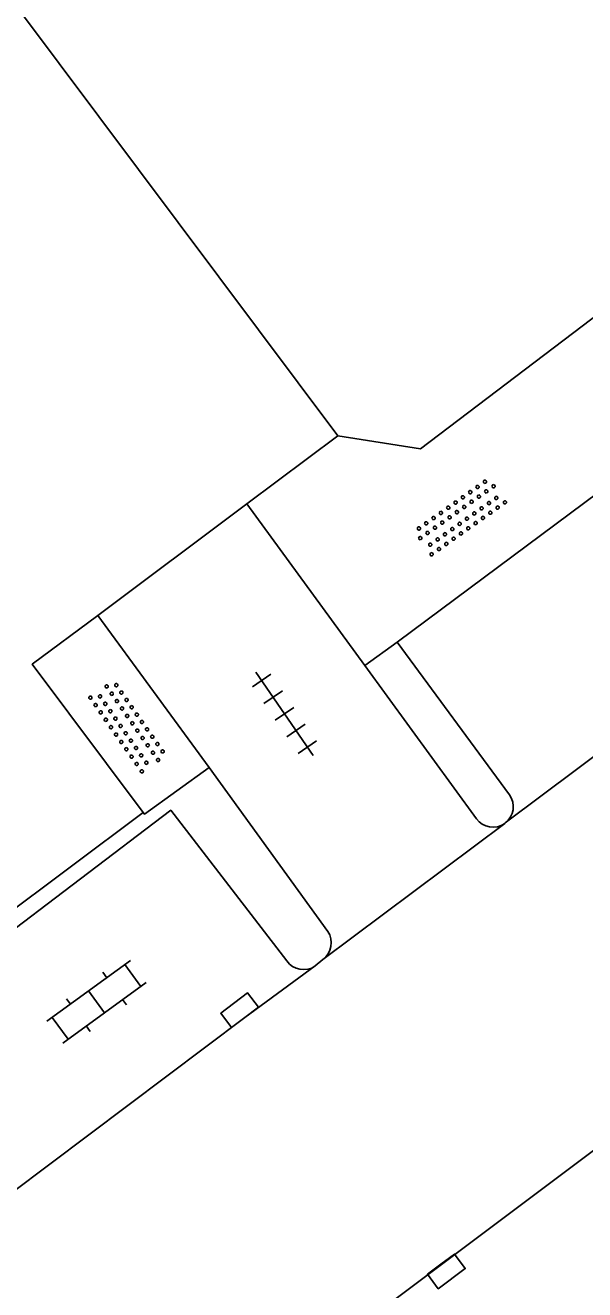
# Model space of a CAD drawing. Extents: x 130998 to 133001, y 398999 to 403002.
# Drawn here: x 131638.05 to 131650.51, y 400333.03 to 400361.19 of the extents above; entities that cross this region are included whole.
import ezdxf

# ---------------------------------------------------------------- set-up
doc = ezdxf.new("R2010")
doc.units = 0
for name, color, linetype in [('gg-afsc-hekwerk', 7, 'Continuous'), ('gg-bbg-hoofdgebouw', 7, 'Continuous'), ('gg-knt-verharding', 7, 'Continuous'), ('gg-knt-verharding nz', 7, 'Continuous'), ('gt-symb-klinker verharding', 7, 'Continuous'), ('gt-symb-kolk', 7, 'Continuous'), ('gt-symb-overige verharding', 7, 'Continuous'), ('gt-symb-tegel verharding', 7, 'Continuous')]:
    doc.layers.add(name, color=color, linetype=linetype)

# ---------------------------------------------------------------- blocks, each defined once
blk = doc.blocks.new('gt0-KOLK')
at = {"layer": 'gt-symb-kolk'}
blk.add_lwpolyline([(0, 0), (0.375, 0), (0.375, 0.4), (-0.375, 0.4), (-0.375, 0), (0, 0)], dxfattribs=at)
blk = doc.blocks.new('gt0-KL1')
at = {"layer": 'gt-symb-klinker verharding'}
for p, q in [((-1.15, 0.3), (1.15, 0.3)), ((-1, -0.3), (-1, 0.3)), ((-0.5, 0.3), (-0.5, 0.45)), ((0, -0.3), (0, 0.3)), ((0.5, 0.3), (0.5, 0.45)), ((1, -0.3), (1, 0.3)), ((-1.15, -0.3), (1.15, -0.3)), ((-0.5, -0.45), (-0.5, -0.3)), ((0.5, -0.45), (0.5, -0.3))]:
    blk.add_line(p, q, dxfattribs=at)
blk = doc.blocks.new('gt0-OVH')
at = {"layer": 'gt-symb-overige verharding'}
for points in [[(-0.972, 0.298), (-0.967, 0.308), (-0.965, 0.319), (-0.966, 0.33), (-0.971, 0.34), (-0.978, 0.348), (-0.988, 0.353), (-0.999, 0.355), (-1.01, 0.354), (-1.02, 0.349), (-1.028, 0.342), (-1.033, 0.332), (-1.035, 0.321), (-1.034, 0.31), (-1.029, 0.3), (-1.022, 0.292), (-1.012, 0.287), (-1.001, 0.285), (-0.99, 0.286), (-0.98, 0.291)], [(-0.772, 0.298), (-0.767, 0.308), (-0.765, 0.319), (-0.766, 0.33), (-0.771, 0.34), (-0.778, 0.348), (-0.788, 0.353), (-0.799, 0.355), (-0.81, 0.354), (-0.82, 0.349), (-0.828, 0.342), (-0.833, 0.332), (-0.835, 0.321), (-0.834, 0.31), (-0.829, 0.3), (-0.822, 0.292), (-0.812, 0.287), (-0.801, 0.285), (-0.79, 0.286), (-0.78, 0.291)], [(-0.572, 0.298), (-0.567, 0.308), (-0.565, 0.319), (-0.566, 0.33), (-0.571, 0.34), (-0.578, 0.348), (-0.588, 0.353), (-0.599, 0.355), (-0.61, 0.354), (-0.62, 0.349), (-0.628, 0.342), (-0.633, 0.332), (-0.635, 0.321), (-0.634, 0.31), (-0.629, 0.3), (-0.622, 0.292), (-0.612, 0.287), (-0.601, 0.285), (-0.59, 0.286), (-0.58, 0.291)], [(-0.372, 0.298), (-0.367, 0.308), (-0.365, 0.319), (-0.366, 0.33), (-0.371, 0.34), (-0.378, 0.348), (-0.388, 0.353), (-0.399, 0.355), (-0.41, 0.354), (-0.42, 0.349), (-0.428, 0.342), (-0.433, 0.332), (-0.435, 0.321), (-0.434, 0.31), (-0.429, 0.3), (-0.422, 0.292), (-0.412, 0.287), (-0.401, 0.285), (-0.39, 0.286), (-0.38, 0.291)], [(-0.172, 0.298), (-0.167, 0.308), (-0.165, 0.319), (-0.166, 0.33), (-0.171, 0.34), (-0.178, 0.348), (-0.188, 0.353), (-0.199, 0.355), (-0.21, 0.354), (-0.22, 0.349), (-0.228, 0.342), (-0.233, 0.332), (-0.235, 0.321), (-0.234, 0.31), (-0.229, 0.3), (-0.222, 0.292), (-0.212, 0.287), (-0.201, 0.285), (-0.19, 0.286), (-0.18, 0.291)], [(0.028, 0.298), (0.033, 0.308), (0.035, 0.319), (0.034, 0.33), (0.029, 0.34), (0.022, 0.348), (0.012, 0.353), (0.001, 0.355), (-0.01, 0.354), (-0.02, 0.349), (-0.028, 0.342), (-0.033, 0.332), (-0.035, 0.321), (-0.034, 0.31), (-0.029, 0.3), (-0.022, 0.292), (-0.012, 0.287), (-0.001, 0.285), (0.01, 0.286), (0.02, 0.291)], [(0.228, 0.298), (0.233, 0.308), (0.235, 0.319), (0.234, 0.33), (0.229, 0.34), (0.222, 0.348), (0.212, 0.353), (0.201, 0.355), (0.19, 0.354), (0.18, 0.349), (0.172, 0.342), (0.167, 0.332), (0.165, 0.321), (0.166, 0.31), (0.171, 0.3), (0.178, 0.292), (0.188, 0.287), (0.199, 0.285), (0.21, 0.286), (0.22, 0.291)], [(0.428, 0.298), (0.433, 0.308), (0.435, 0.319), (0.434, 0.33), (0.429, 0.34), (0.422, 0.348), (0.412, 0.353), (0.401, 0.355), (0.39, 0.354), (0.38, 0.349), (0.372, 0.342), (0.367, 0.332), (0.365, 0.321), (0.366, 0.31), (0.371, 0.3), (0.378, 0.292), (0.388, 0.287), (0.399, 0.285), (0.41, 0.286), (0.42, 0.291)], [(0.628, 0.298), (0.633, 0.308), (0.635, 0.319), (0.634, 0.33), (0.629, 0.34), (0.622, 0.348), (0.612, 0.353), (0.601, 0.355), (0.59, 0.354), (0.58, 0.349), (0.572, 0.342), (0.567, 0.332), (0.565, 0.321), (0.566, 0.31), (0.571, 0.3), (0.578, 0.292), (0.588, 0.287), (0.599, 0.285), (0.61, 0.286), (0.62, 0.291)], [(0.828, 0.298), (0.833, 0.308), (0.835, 0.319), (0.834, 0.33), (0.829, 0.34), (0.822, 0.348), (0.812, 0.353), (0.801, 0.355), (0.79, 0.354), (0.78, 0.349), (0.772, 0.342), (0.767, 0.332), (0.765, 0.321), (0.766, 0.31), (0.771, 0.3), (0.778, 0.292), (0.788, 0.287), (0.799, 0.285), (0.81, 0.286), (0.82, 0.291)], [(1.028, 0.298), (1.033, 0.308), (1.035, 0.319), (1.034, 0.33), (1.029, 0.34), (1.022, 0.348), (1.012, 0.353), (1.001, 0.355), (0.99, 0.354), (0.98, 0.349), (0.972, 0.342), (0.967, 0.332), (0.965, 0.321), (0.966, 0.31), (0.971, 0.3), (0.978, 0.292), (0.988, 0.287), (0.999, 0.285), (1.01, 0.286), (1.02, 0.291)], [(-0.872, 0.106), (-0.867, 0.116), (-0.865, 0.126), (-0.866, 0.137), (-0.871, 0.147), (-0.878, 0.156), (-0.888, 0.161), (-0.899, 0.163), (-0.91, 0.162), (-0.92, 0.157), (-0.928, 0.15), (-0.933, 0.14), (-0.935, 0.129), (-0.934, 0.118), (-0.929, 0.108), (-0.922, 0.1), (-0.912, 0.095), (-0.901, 0.092), (-0.89, 0.094), (-0.88, 0.098)], [(-0.672, 0.106), (-0.667, 0.116), (-0.665, 0.126), (-0.666, 0.137), (-0.671, 0.147), (-0.678, 0.156), (-0.688, 0.161), (-0.699, 0.163), (-0.71, 0.162), (-0.72, 0.157), (-0.728, 0.15), (-0.733, 0.14), (-0.735, 0.129), (-0.734, 0.118), (-0.729, 0.108), (-0.722, 0.1), (-0.712, 0.095), (-0.701, 0.092), (-0.69, 0.094), (-0.68, 0.098)], [(-0.472, 0.106), (-0.467, 0.116), (-0.465, 0.126), (-0.466, 0.137), (-0.471, 0.147), (-0.478, 0.156), (-0.488, 0.161), (-0.499, 0.163), (-0.51, 0.162), (-0.52, 0.157), (-0.528, 0.15), (-0.533, 0.14), (-0.535, 0.129), (-0.534, 0.118), (-0.529, 0.108), (-0.522, 0.1), (-0.512, 0.095), (-0.501, 0.092), (-0.49, 0.094), (-0.48, 0.098)], [(-0.272, 0.106), (-0.267, 0.116), (-0.265, 0.126), (-0.266, 0.137), (-0.271, 0.147), (-0.278, 0.156), (-0.288, 0.161), (-0.299, 0.163), (-0.31, 0.162), (-0.32, 0.157), (-0.328, 0.15), (-0.333, 0.14), (-0.335, 0.129), (-0.334, 0.118), (-0.329, 0.108), (-0.322, 0.1), (-0.312, 0.095), (-0.301, 0.092), (-0.29, 0.094), (-0.28, 0.098)], [(-0.072, 0.106), (-0.067, 0.116), (-0.065, 0.126), (-0.066, 0.137), (-0.071, 0.147), (-0.078, 0.156), (-0.088, 0.161), (-0.099, 0.163), (-0.11, 0.162), (-0.12, 0.157), (-0.128, 0.15), (-0.133, 0.14), (-0.135, 0.129), (-0.134, 0.118), (-0.129, 0.108), (-0.122, 0.1), (-0.112, 0.095), (-0.101, 0.092), (-0.09, 0.094), (-0.08, 0.098)], [(0.128, 0.106), (0.133, 0.116), (0.135, 0.126), (0.134, 0.137), (0.129, 0.147), (0.122, 0.156), (0.112, 0.161), (0.101, 0.163), (0.09, 0.162), (0.08, 0.157), (0.072, 0.15), (0.067, 0.14), (0.065, 0.129), (0.066, 0.118), (0.071, 0.108), (0.078, 0.1), (0.088, 0.095), (0.099, 0.092), (0.11, 0.094), (0.12, 0.098)], [(0.328, 0.106), (0.333, 0.116), (0.335, 0.126), (0.334, 0.137), (0.329, 0.147), (0.322, 0.156), (0.312, 0.161), (0.301, 0.163), (0.29, 0.162), (0.28, 0.157), (0.272, 0.15), (0.267, 0.14), (0.265, 0.129), (0.266, 0.118), (0.271, 0.108), (0.278, 0.1), (0.288, 0.095), (0.299, 0.092), (0.31, 0.094), (0.32, 0.098)], [(0.528, 0.106), (0.533, 0.116), (0.535, 0.126), (0.534, 0.137), (0.529, 0.147), (0.522, 0.156), (0.512, 0.161), (0.501, 0.163), (0.49, 0.162), (0.48, 0.157), (0.472, 0.15), (0.467, 0.14), (0.465, 0.129), (0.466, 0.118), (0.471, 0.108), (0.478, 0.1), (0.488, 0.095), (0.499, 0.092), (0.51, 0.094), (0.52, 0.098)], [(0.728, 0.106), (0.733, 0.116), (0.735, 0.126), (0.734, 0.137), (0.729, 0.147), (0.722, 0.156), (0.712, 0.161), (0.701, 0.163), (0.69, 0.162), (0.68, 0.157), (0.672, 0.15), (0.667, 0.14), (0.665, 0.129), (0.666, 0.118), (0.671, 0.108), (0.678, 0.1), (0.688, 0.095), (0.699, 0.092), (0.71, 0.094), (0.72, 0.098)], [(0.928, 0.106), (0.933, 0.116), (0.935, 0.126), (0.934, 0.137), (0.929, 0.147), (0.922, 0.156), (0.912, 0.161), (0.901, 0.163), (0.89, 0.162), (0.88, 0.157), (0.872, 0.15), (0.867, 0.14), (0.865, 0.129), (0.866, 0.118), (0.871, 0.108), (0.878, 0.1), (0.888, 0.095), (0.899, 0.092), (0.91, 0.094), (0.92, 0.098)], [(-0.972, -0.142), (-0.967, -0.132), (-0.965, -0.121), (-0.966, -0.11), (-0.971, -0.1), (-0.978, -0.092), (-0.988, -0.087), (-0.999, -0.085), (-1.01, -0.086), (-1.02, -0.091), (-1.028, -0.098), (-1.033, -0.108), (-1.035, -0.119), (-1.034, -0.13), (-1.029, -0.14), (-1.022, -0.148), (-1.012, -0.153), (-1.001, -0.155), (-0.99, -0.154), (-0.98, -0.149)], [(-0.872, -0.334), (-0.867, -0.324), (-0.865, -0.314), (-0.866, -0.303), (-0.871, -0.293), (-0.878, -0.284), (-0.888, -0.279), (-0.899, -0.277), (-0.91, -0.278), (-0.92, -0.283), (-0.928, -0.29), (-0.933, -0.3), (-0.935, -0.311), (-0.934, -0.322), (-0.929, -0.332), (-0.922, -0.34), (-0.912, -0.345), (-0.901, -0.348), (-0.89, -0.346), (-0.88, -0.342)], [(-0.772, -0.142), (-0.767, -0.132), (-0.765, -0.121), (-0.766, -0.11), (-0.771, -0.1), (-0.778, -0.092), (-0.788, -0.087), (-0.799, -0.085), (-0.81, -0.086), (-0.82, -0.091), (-0.828, -0.098), (-0.833, -0.108), (-0.835, -0.119), (-0.834, -0.13), (-0.829, -0.14), (-0.822, -0.148), (-0.812, -0.153), (-0.801, -0.155), (-0.79, -0.154), (-0.78, -0.149)], [(-0.672, -0.334), (-0.667, -0.324), (-0.665, -0.314), (-0.666, -0.303), (-0.671, -0.293), (-0.678, -0.284), (-0.688, -0.279), (-0.699, -0.277), (-0.71, -0.278), (-0.72, -0.283), (-0.728, -0.29), (-0.733, -0.3), (-0.735, -0.311), (-0.734, -0.322), (-0.729, -0.332), (-0.722, -0.34), (-0.712, -0.345), (-0.701, -0.348), (-0.69, -0.346), (-0.68, -0.342)], [(-0.572, -0.142), (-0.567, -0.132), (-0.565, -0.121), (-0.566, -0.11), (-0.571, -0.1), (-0.578, -0.092), (-0.588, -0.087), (-0.599, -0.085), (-0.61, -0.086), (-0.62, -0.091), (-0.628, -0.098), (-0.633, -0.108), (-0.635, -0.119), (-0.634, -0.13), (-0.629, -0.14), (-0.622, -0.148), (-0.612, -0.153), (-0.601, -0.155), (-0.59, -0.154), (-0.58, -0.149)], [(-0.472, -0.334), (-0.467, -0.324), (-0.465, -0.314), (-0.466, -0.303), (-0.471, -0.293), (-0.478, -0.284), (-0.488, -0.279), (-0.499, -0.277), (-0.51, -0.278), (-0.52, -0.283), (-0.528, -0.29), (-0.533, -0.3), (-0.535, -0.311), (-0.534, -0.322), (-0.529, -0.332), (-0.522, -0.34), (-0.512, -0.345), (-0.501, -0.348), (-0.49, -0.346), (-0.48, -0.342)], [(-0.372, -0.142), (-0.367, -0.132), (-0.365, -0.121), (-0.366, -0.11), (-0.371, -0.1), (-0.378, -0.092), (-0.388, -0.087), (-0.399, -0.085), (-0.41, -0.086), (-0.42, -0.091), (-0.428, -0.098), (-0.433, -0.108), (-0.435, -0.119), (-0.434, -0.13), (-0.429, -0.14), (-0.422, -0.148), (-0.412, -0.153), (-0.401, -0.155), (-0.39, -0.154), (-0.38, -0.149)], [(-0.272, -0.334), (-0.267, -0.324), (-0.265, -0.314), (-0.266, -0.303), (-0.271, -0.293), (-0.278, -0.284), (-0.288, -0.279), (-0.299, -0.277), (-0.31, -0.278), (-0.32, -0.283), (-0.328, -0.29), (-0.333, -0.3), (-0.335, -0.311), (-0.334, -0.322), (-0.329, -0.332), (-0.322, -0.34), (-0.312, -0.345), (-0.301, -0.348), (-0.29, -0.346), (-0.28, -0.342)], [(-0.172, -0.142), (-0.167, -0.132), (-0.165, -0.121), (-0.166, -0.11), (-0.171, -0.1), (-0.178, -0.092), (-0.188, -0.087), (-0.199, -0.085), (-0.21, -0.086), (-0.22, -0.091), (-0.228, -0.098), (-0.233, -0.108), (-0.235, -0.119), (-0.234, -0.13), (-0.229, -0.14), (-0.222, -0.148), (-0.212, -0.153), (-0.201, -0.155), (-0.19, -0.154), (-0.18, -0.149)], [(-0.072, -0.334), (-0.067, -0.324), (-0.065, -0.314), (-0.066, -0.303), (-0.071, -0.293), (-0.078, -0.284), (-0.088, -0.279), (-0.099, -0.277), (-0.11, -0.278), (-0.12, -0.283), (-0.128, -0.29), (-0.133, -0.3), (-0.135, -0.311), (-0.134, -0.322), (-0.129, -0.332), (-0.122, -0.34), (-0.112, -0.345), (-0.101, -0.348), (-0.09, -0.346), (-0.08, -0.342)], [(0.028, -0.142), (0.033, -0.132), (0.035, -0.121), (0.034, -0.11), (0.029, -0.1), (0.022, -0.092), (0.012, -0.087), (0.001, -0.085), (-0.01, -0.086), (-0.02, -0.091), (-0.028, -0.098), (-0.033, -0.108), (-0.035, -0.119), (-0.034, -0.13), (-0.029, -0.14), (-0.022, -0.148), (-0.012, -0.153), (-0.001, -0.155), (0.01, -0.154), (0.02, -0.149)], [(0.128, -0.334), (0.133, -0.324), (0.135, -0.314), (0.134, -0.303), (0.129, -0.293), (0.122, -0.284), (0.112, -0.279), (0.101, -0.277), (0.09, -0.278), (0.08, -0.283), (0.072, -0.29), (0.067, -0.3), (0.065, -0.311), (0.066, -0.322), (0.071, -0.332), (0.078, -0.34), (0.088, -0.345), (0.099, -0.348), (0.11, -0.346), (0.12, -0.342)], [(0.228, -0.142), (0.233, -0.132), (0.235, -0.121), (0.234, -0.11), (0.229, -0.1), (0.222, -0.092), (0.212, -0.087), (0.201, -0.085), (0.19, -0.086), (0.18, -0.091), (0.172, -0.098), (0.167, -0.108), (0.165, -0.119), (0.166, -0.13), (0.171, -0.14), (0.178, -0.148), (0.188, -0.153), (0.199, -0.155), (0.21, -0.154), (0.22, -0.149)], [(0.328, -0.334), (0.333, -0.324), (0.335, -0.314), (0.334, -0.303), (0.329, -0.293), (0.322, -0.284), (0.312, -0.279), (0.301, -0.277), (0.29, -0.278), (0.28, -0.283), (0.272, -0.29), (0.267, -0.3), (0.265, -0.311), (0.266, -0.322), (0.271, -0.332), (0.278, -0.34), (0.288, -0.345), (0.299, -0.348), (0.31, -0.346), (0.32, -0.342)], [(0.428, -0.142), (0.433, -0.132), (0.435, -0.121), (0.434, -0.11), (0.429, -0.1), (0.422, -0.092), (0.412, -0.087), (0.401, -0.085), (0.39, -0.086), (0.38, -0.091), (0.372, -0.098), (0.367, -0.108), (0.365, -0.119), (0.366, -0.13), (0.371, -0.14), (0.378, -0.148), (0.388, -0.153), (0.399, -0.155), (0.41, -0.154), (0.42, -0.149)], [(0.528, -0.334), (0.533, -0.324), (0.535, -0.314), (0.534, -0.303), (0.529, -0.293), (0.522, -0.284), (0.512, -0.279), (0.501, -0.277), (0.49, -0.278), (0.48, -0.283), (0.472, -0.29), (0.467, -0.3), (0.465, -0.311), (0.466, -0.322), (0.471, -0.332), (0.478, -0.34), (0.488, -0.345), (0.499, -0.348), (0.51, -0.346), (0.52, -0.342)], [(0.628, -0.142), (0.633, -0.132), (0.635, -0.121), (0.634, -0.11), (0.629, -0.1), (0.622, -0.092), (0.612, -0.087), (0.601, -0.085), (0.59, -0.086), (0.58, -0.091), (0.572, -0.098), (0.567, -0.108), (0.565, -0.119), (0.566, -0.13), (0.571, -0.14), (0.578, -0.148), (0.588, -0.153), (0.599, -0.155), (0.61, -0.154), (0.62, -0.149)], [(0.728, -0.334), (0.733, -0.324), (0.735, -0.314), (0.734, -0.303), (0.729, -0.293), (0.722, -0.284), (0.712, -0.279), (0.701, -0.277), (0.69, -0.278), (0.68, -0.283), (0.672, -0.29), (0.667, -0.3), (0.665, -0.311), (0.666, -0.322), (0.671, -0.332), (0.678, -0.34), (0.688, -0.345), (0.699, -0.348), (0.71, -0.346), (0.72, -0.342)], [(0.828, -0.142), (0.833, -0.132), (0.835, -0.121), (0.834, -0.11), (0.829, -0.1), (0.822, -0.092), (0.812, -0.087), (0.801, -0.085), (0.79, -0.086), (0.78, -0.091), (0.772, -0.098), (0.767, -0.108), (0.765, -0.119), (0.766, -0.13), (0.771, -0.14), (0.778, -0.148), (0.788, -0.153), (0.799, -0.155), (0.81, -0.154), (0.82, -0.149)], [(0.928, -0.334), (0.933, -0.324), (0.935, -0.314), (0.934, -0.303), (0.929, -0.293), (0.922, -0.284), (0.912, -0.279), (0.901, -0.277), (0.89, -0.278), (0.88, -0.283), (0.872, -0.29), (0.867, -0.3), (0.865, -0.311), (0.866, -0.322), (0.871, -0.332), (0.878, -0.34), (0.888, -0.345), (0.899, -0.348), (0.91, -0.346), (0.92, -0.342)], [(1.028, -0.142), (1.033, -0.132), (1.035, -0.121), (1.034, -0.11), (1.029, -0.1), (1.022, -0.092), (1.012, -0.087), (1.001, -0.085), (0.99, -0.086), (0.98, -0.091), (0.972, -0.098), (0.967, -0.108), (0.965, -0.119), (0.966, -0.13), (0.971, -0.14), (0.978, -0.148), (0.988, -0.153), (0.999, -0.155), (1.01, -0.154), (1.02, -0.149)]]:
    blk.add_lwpolyline(points, close=True, dxfattribs=at)
blk = doc.blocks.new('gt0-TEG1')
at = {"layer": 'gt-symb-tegel verharding'}
for p, q in [((-1.125, 0), (1.125, 0)), ((-0.9, -0.25), (-0.9, 0.25)), ((-0.45, -0.25), (-0.45, 0.25)), ((0, -0.25), (0, 0.25)), ((0.45, -0.25), (0.45, 0.25)), ((0.9, -0.25), (0.9, 0.25))]:
    blk.add_line(p, q, dxfattribs=at)

msp = doc.modelspace()

# ---------------------------------------------------------------- linework, layer by layer
at = {"layer": 'gg-afsc-hekwerk'}
for p, q in [((131645.01, 400352.05), (131642.981, 400350.532)), ((131642.981, 400350.532), (131639.665, 400348.05)), ((131640.676, 400343.662), (131635.016, 400339.427))]:
    msp.add_line(p, q, dxfattribs=at)
msp.add_lwpolyline([(131639.665, 400348.05), (131638.208, 400346.96), (131640.676, 400343.662)], dxfattribs=at)
at = {"layer": 'gg-bbg-hoofdgebouw'}
for points in [[(131645.01, 400352.05), (131633.48, 400367.46), (131631.47, 400365.97)], [(131652.357, 400355.937), (131646.85, 400351.76), (131645.01, 400352.05)]]:
    msp.add_lwpolyline(points, dxfattribs=at)
at = {"layer": 'gg-knt-verharding'}
for p, q in [((131646.331, 400347.455), (131654.29, 400353.388)), ((131642.981, 400350.532), (131645.61, 400346.93)), ((131642.148, 400344.663), (131639.665, 400348.05)), ((131645.61, 400346.93), (131646.331, 400347.455)), ((131648.828, 400344.052), (131646.331, 400347.455)), ((131645.61, 400346.93), (131648.095, 400343.518)), ((131644.788, 400341.012), (131642.148, 400344.663)), ((131648.724, 400343.416), (131648.738, 400343.427)), ((131644.508, 400340.241), (131644.678, 400340.382)), ((131652.538, 400337.509), (131641.931, 400329.558))]:
    msp.add_line(p, q, dxfattribs=at)
for points in [[(131642.148, 400344.663), (131640.707, 400343.621), (131640.676, 400343.662)], [(131635.254, 400339.12), (131641.29, 400343.71), (131643.873, 400340.355)]]:
    msp.add_lwpolyline(points, dxfattribs=at)
for centre, radius, start, end in [((131648.458, 400343.786), 0.456, 307.9594, 35.6521), ((131648.461, 400343.786), 0.454, 216.2051, 305.3728), ((131644.393, 400340.756), 0.471, 307.2999, 32.8917), ((131644.248, 400340.616), 0.457, 214.8728, 304.7717)]:
    msp.add_arc(centre, radius, start, end, dxfattribs=at)
at = {"layer": 'gg-knt-verharding nz'}
for p, q in [((131648.738, 400343.427), (131657.362, 400349.895)), ((131644.678, 400340.382), (131648.724, 400343.416))]:
    msp.add_line(p, q, dxfattribs=at)
msp.add_lwpolyline([(131637.728, 400335.173), (131642.943, 400339.095), (131644.508, 400340.241)], dxfattribs=at)

# ---------------------------------------------------------------- block references
at = {"layer": 'gt-symb-klinker verharding', "rotation": 36.01052540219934}
msp.add_blockref('gt0-KL1', (131639.639, 400339.442), dxfattribs=at)
at = {"layer": 'gt-symb-kolk'}
for p, rotation in [((131642.943, 400339.095), 36.950127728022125), ((131647.305, 400333.598), -143.21030035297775)]:
    msp.add_blockref('gt0-KOLK', p, dxfattribs=dict(at, rotation=rotation))
at = {"layer": 'gt-symb-overige verharding'}
for p, rotation in [((131647.729, 400350.251), -144.68878655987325), ((131640.337, 400345.579), 124.89812355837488)]:
    msp.add_blockref('gt0-OVH', p, dxfattribs=dict(at, rotation=rotation))
at = {"layer": 'gt-symb-tegel verharding', "rotation": 124.40523428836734}
msp.add_blockref('gt0-TEG1', (131643.824, 400345.858), dxfattribs=at)

doc.saveas('drawing.dxf')
